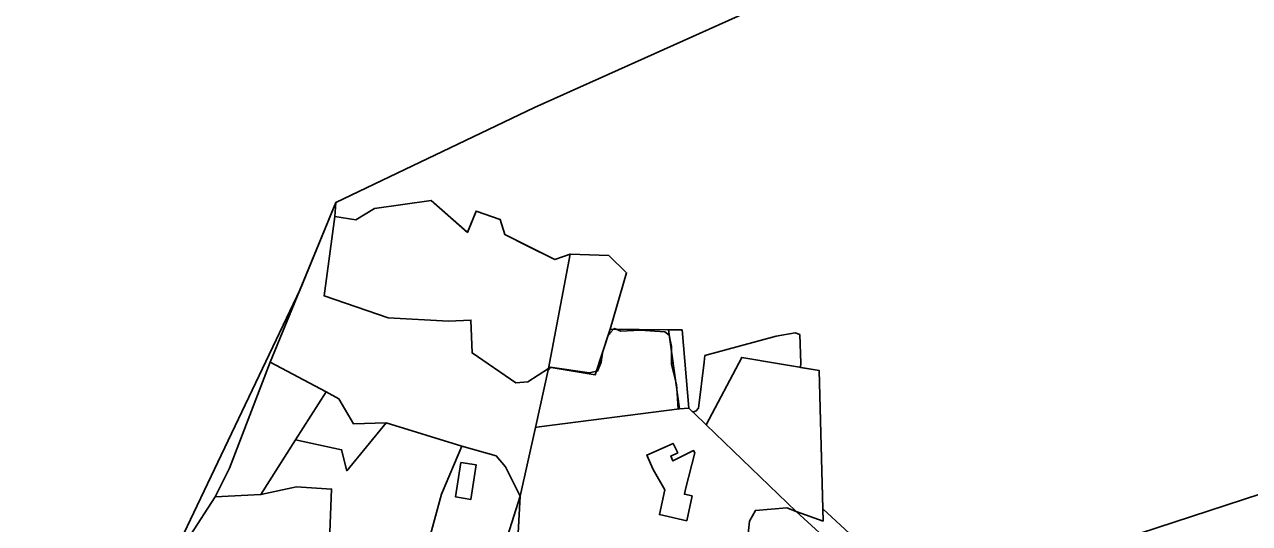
# Model space of a CAD drawing. Extents: x -477304 to -465429, y -1159113 to -1149210.
# Drawn here: x -475190.8 to -474726.6, y -1150906 to -1150716.7 of the extents above; entities that cross this region are included whole.
import ezdxf

# ---------------------------------------------------------------- set-up
doc = ezdxf.new("R2010")
doc.units = 0
for name, color, linetype in [('BPEJ_s', 7, 'Continuous'), ('orna_s', 7, 'Continuous'), ('ostatni_s', 7, 'Continuous'), ('PUPFL_s', 7, 'Continuous'), ('trav_porost_s', 7, 'Continuous')]:
    doc.layers.add(name, color=color, linetype=linetype)

msp = doc.modelspace()

# ---------------------------------------------------------------- linework, layer by layer
at = {"layer": 'BPEJ_s'}
for points in [[(-475131.86, -1150912.67), (-475086.35, -1150817.23), (-475072.79, -1150784.23), (-475073.18, -1150789.59), (-475065.3, -1150790.86), (-475058.13, -1150786.56), (-475036.73, -1150783.51), (-475023.19, -1150795.4), (-475023, -1150795.33), (-475022.79, -1150795.26), (-475019.65, -1150787.51), (-475010.5, -1150790.65), (-475008.79, -1150796.42), (-475000, -1150800.83), (-474989.88, -1150805.9), (-474984.01, -1150803.84), (-474992.18, -1150847.18), (-474992.29, -1150847.67), (-474991.86, -1150847.05), (-474991.62, -1150846.71), (-474976.7, -1150848.84), (-474974.08, -1150848.28)], [(-475131.86, -1150912.67), (-475086.35, -1150817.23), (-475072.79, -1150784.23), (-475073.18, -1150789.59), (-475065.3, -1150790.86), (-475058.13, -1150786.56), (-475036.73, -1150783.51), (-475023.19, -1150795.4), (-475023, -1150795.33), (-475022.79, -1150795.26), (-475019.65, -1150787.51), (-475010.5, -1150790.65), (-475008.79, -1150796.42), (-475000, -1150800.83), (-474989.88, -1150805.9), (-474984.01, -1150803.84), (-474992.18, -1150847.18), (-474992.29, -1150847.67), (-474991.86, -1150847.05), (-474991.62, -1150846.71), (-474976.7, -1150848.84), (-474974.08, -1150848.28), (-474973.72, -1150848.2), (-474972.23, -1150844.79), (-474971.83, -1150841.43), (-474971.8, -1150841.17)], [(-474974.08, -1150848.28), (-474973.72, -1150848.2), (-474972.23, -1150844.79), (-474971.83, -1150841.43), (-474971.8, -1150841.17), (-474969.67, -1150834.56), (-474969.52, -1150834.39), (-474968.77, -1150833.58), (-474967.58, -1150832.29), (-474967.43, -1150832.12), (-474967.33, -1150832), (-474966.62, -1150832.3), (-474964.77, -1150833.07), (-474957.52, -1150832.64), (-474948.15, -1150833.28), (-474946.45, -1150834.55), (-474945.59, -1150838.82), (-474945.59, -1150840.97), (-474945.59, -1150845.64), (-474944.19, -1150851.25), (-474943.67, -1150853.31), (-474943.47, -1150856.54), (-474943.08, -1150862.6), (-474942.65, -1150862.54), (-474939.05, -1150862.28), (-474937.52, -1150863.73), (-474936.22, -1150863.33), (-474935.36, -1150862.26), (-474933.23, -1150844.79), (-474932.93, -1150842.3), (-474905.96, -1150834.99), (-474898.71, -1150833.71), (-474897.01, -1150834.35), (-474896.58, -1150845.21), (-474896.68, -1150846.8), (-474889.65, -1150847.99), (-474888.31, -1150900.46), (-474876.55, -1150911.27)], [(-474971.8, -1150841.17), (-474969.67, -1150834.56), (-474969.52, -1150834.39), (-474968.77, -1150833.58), (-474967.58, -1150832.29), (-474967.43, -1150832.12), (-474967.33, -1150832), (-474966.62, -1150832.3), (-474964.77, -1150833.07), (-474957.52, -1150832.64), (-474948.15, -1150833.28), (-474946.45, -1150834.55), (-474945.59, -1150838.82), (-474945.59, -1150840.97), (-474945.59, -1150845.64), (-474944.19, -1150851.25), (-474943.67, -1150853.31), (-474943.47, -1150856.54), (-474943.08, -1150862.6), (-474942.65, -1150862.54), (-474939.05, -1150862.28), (-474937.52, -1150863.73), (-474936.22, -1150863.33), (-474935.36, -1150862.26), (-474933.23, -1150844.79), (-474932.93, -1150842.3), (-474905.96, -1150834.99), (-474898.71, -1150833.71), (-474897.01, -1150834.35), (-474896.58, -1150845.21), (-474896.68, -1150846.8), (-474889.65, -1150847.99), (-474888.31, -1150900.46), (-474876.55, -1150911.27)]]:
    msp.add_lwpolyline(points, dxfattribs=at)
at = {"layer": 'orna_s'}
msp.add_lwpolyline([(-474901.9, -1150900.11), (-474898.33, -1150901.44), (-474882.37, -1150916.13), (-474885.96, -1150952.1), (-474887.83, -1150951.99), (-474902, -1150950.91), (-474903.46, -1150977.5), (-474912.15, -1150977.94), (-474912.67, -1150954.89), (-474931.12, -1150946.61), (-474924, -1150915.94), (-474917.22, -1150915.78), (-474916.06, -1150905.08), (-474913.8, -1150901.05)], close=True, dxfattribs=at)
at = {"layer": 'ostatni_s'}
for points in [[(-474946.74, -1150832.54), (-474941.64, -1150832.6), (-474939.05, -1150862.28), (-474942.65, -1150862.54)], [(-474950.22, -1150902.63), (-474948.17, -1150893.19), (-474952.58, -1150885.54), (-474954.99, -1150880.04), (-474945.01, -1150875.66), (-474943.25, -1150879.27), (-474945.91, -1150880.43), (-474945.11, -1150882.26), (-474937.26, -1150878.35), (-474936.74, -1150879.26), (-474940.33, -1150892.97), (-474940.75, -1150894.92), (-474937.82, -1150895.56), (-474939.87, -1150905)], [(-475019.6, -1150883.8), (-475021.64, -1150896.87), (-475027.47, -1150895.96), (-475025.43, -1150882.89)]]:
    msp.add_lwpolyline(points, close=True, dxfattribs=at)
at = {"layer": 'PUPFL_s'}
for points in [[(-474658.2, -1150595.72), (-474997.57, -1150748.15), (-475072.79, -1150784.23), (-475097.7, -1150844.83), (-475113.09, -1150885.04), (-475118.6, -1150895.96), (-475127.99, -1150910.54), (-475134.11, -1150913.9), (-475137.04, -1150919.97), (-475155.12, -1150938.95), (-475168.74, -1150957.59), (-475182.56, -1150983.73), (-475190.79, -1150998.59), (-475168.29, -1151057.44), (-475151.48, -1151074.32), (-475143.92, -1151084.36), (-475135.16, -1151090.31), (-475121.6, -1151103.11), (-475102.02, -1151114.47), (-475065.28, -1151150.45), (-475096.26, -1151183.96), (-475060.36, -1151226.55)], [(-474882.37, -1150916.13), (-474898.33, -1150901.44), (-474888.19, -1150905.08), (-474889.65, -1150847.99), (-474919.03, -1150843.03), (-474932.43, -1150868.56), (-474936.94, -1150864.28), (-474939.05, -1150862.28), (-474941.64, -1150832.6), (-474946.74, -1150832.54), (-474968.82, -1150832.27), (-474962.62, -1150810.92), (-474969.43, -1150804.39), (-474984.01, -1150803.84), (-474989.88, -1150805.9), (-475008.79, -1150796.42), (-475010.5, -1150790.65), (-475019.65, -1150787.51), (-475022.93, -1150795.62), (-475036.73, -1150783.51), (-475058.13, -1150786.56), (-475065.3, -1150790.86), (-475073.18, -1150789.59), (-475072.79, -1150784.23), (-474997.57, -1150748.15), (-474658.2, -1150595.72)], [(-474768.3, -1150909.83), (-474702.61, -1150888.34)], [(-474702.61, -1150888.34), (-474768.3, -1150909.83)]]:
    msp.add_lwpolyline(points, dxfattribs=at)
for points in [[(-474974.51, -1150849.58), (-474991.27, -1150846.82), (-474992.18, -1150847.18), (-474984.01, -1150803.84), (-474969.43, -1150804.39), (-474962.62, -1150810.92), (-474968.82, -1150832.27)], [(-474992.18, -1150847.18), (-474991.27, -1150846.82), (-474974.51, -1150849.58), (-474968.82, -1150832.27), (-474946.74, -1150832.54), (-474942.65, -1150862.54), (-474995.74, -1150869.41), (-474997.17, -1150869.61)], [(-475097.7, -1150844.83), (-475076.51, -1150856.1), (-475088.08, -1150874.32), (-475101.23, -1150895.03), (-475118.6, -1150895.96), (-475113.09, -1150885.04)], [(-475076.51, -1150856.1), (-475071.68, -1150858.68), (-475066.11, -1150868.22), (-475053.76, -1150867.86), (-475068.71, -1150885.98), (-475070.61, -1150878.06), (-475088.08, -1150874.32)], [(-475078.67, -1150951.66), (-475075.54, -1150922.47), (-475074.44, -1150892.96), (-475087.67, -1150892.07), (-475101.23, -1150895.03), (-475088.08, -1150874.32), (-475070.61, -1150878.06), (-475068.71, -1150885.98), (-475053.76, -1150867.86), (-475025.07, -1150876.66), (-475032.76, -1150894.86), (-475037.34, -1150911.63), (-475039.15, -1150929.39), (-475035.35, -1150932.84), (-475030.39, -1150964.66), (-475047.94, -1150959.93)]]:
    msp.add_lwpolyline(points, close=True, dxfattribs=at)
at = {"layer": 'trav_porost_s'}
for points in [[(-475066.11, -1150868.22), (-475071.68, -1150858.68), (-475076.51, -1150856.1), (-475097.7, -1150844.83), (-475072.79, -1150784.23), (-475073.18, -1150789.59), (-475077.28, -1150819.65), (-475052.97, -1150828.04), (-475030.14, -1150829.22), (-475021.65, -1150828.84), (-475021.21, -1150841.3), (-475004.67, -1150852.66), (-475000.09, -1150852.28), (-474992.18, -1150847.18), (-474997.17, -1150869.61), (-475002.96, -1150895.63), (-475008.47, -1150884.52), (-475012.11, -1150880.41), (-475025.07, -1150876.66), (-475053.76, -1150867.86)], [(-475077.28, -1150819.65), (-475073.18, -1150789.59), (-475065.3, -1150790.86), (-475058.13, -1150786.56), (-475036.73, -1150783.51), (-475022.93, -1150795.62), (-475019.65, -1150787.51), (-475010.5, -1150790.65), (-475008.79, -1150796.42), (-474989.88, -1150805.9), (-474984.01, -1150803.84), (-474992.18, -1150847.18), (-475000.09, -1150852.28), (-475004.67, -1150852.66), (-475021.21, -1150841.3), (-475021.65, -1150828.84), (-475030.14, -1150829.22), (-475052.97, -1150828.04)], [(-474888.19, -1150905.08), (-474898.33, -1150901.44), (-474932.43, -1150868.56), (-474919.03, -1150843.03), (-474889.65, -1150847.99)], [(-474898.33, -1150901.44), (-474901.9, -1150900.11), (-474913.8, -1150901.05), (-474916.06, -1150905.08), (-474917.22, -1150915.78), (-474924, -1150915.94), (-474931.12, -1150946.61), (-474937.46, -1150953.18), (-474951.68, -1150950.69), (-474951.09, -1151000.03), (-474957.97, -1150992.5), (-474958.08, -1150971.93), (-474960.83, -1150957.2), (-474968.66, -1150961.51), (-474979.8, -1150966.52), (-474996.89, -1150966.58), (-475006.93, -1150967.95), (-475002.96, -1150895.63), (-474997.17, -1150869.61), (-474995.74, -1150869.41), (-474942.65, -1150862.54), (-474939.05, -1150862.28), (-474936.94, -1150864.28), (-474932.43, -1150868.56)], [(-475015.01, -1150933.58), (-475021.62, -1150932.2), (-475035.35, -1150932.84), (-475039.15, -1150929.39), (-475037.34, -1150911.63), (-475032.76, -1150894.86), (-475025.07, -1150876.66), (-475012.11, -1150880.41), (-475008.47, -1150884.52), (-475002.96, -1150895.63)], [(-474936.74, -1150879.26), (-474937.26, -1150878.35), (-474945.11, -1150882.26), (-474945.91, -1150880.43), (-474943.25, -1150879.27), (-474945.01, -1150875.66), (-474954.99, -1150880.04), (-474952.58, -1150885.54), (-474948.17, -1150893.19), (-474950.22, -1150902.63), (-474939.87, -1150905), (-474937.82, -1150895.56), (-474940.75, -1150894.92), (-474940.33, -1150892.97)], [(-475025.43, -1150882.89), (-475027.47, -1150895.96), (-475021.64, -1150896.87), (-475019.6, -1150883.8)], [(-475015.01, -1150933.58), (-475002.96, -1150895.63), (-475006.93, -1150967.95), (-475009.36, -1150967.56), (-475010.49, -1150961.55)]]:
    msp.add_lwpolyline(points, close=True, dxfattribs=at)
msp.add_lwpolyline([(-475127.99, -1150910.54), (-475118.6, -1150895.96), (-475101.23, -1150895.03), (-475087.67, -1150892.07), (-475074.44, -1150892.96), (-475075.54, -1150922.47)], dxfattribs=at)

doc.saveas('drawing.dxf')
